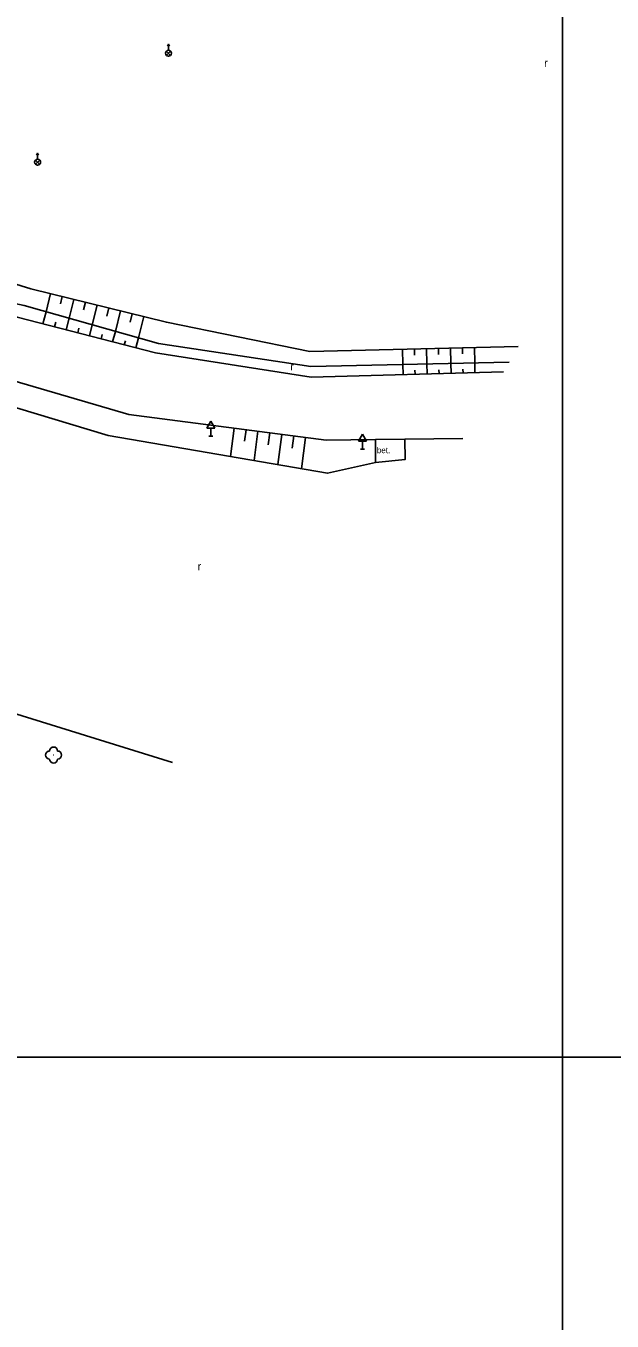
# Model space of a CAD drawing. Extents: x -582188 to -561562, y -1187250 to -1183500.
# Drawn here: x -561942.1 to -561868.8, y -1186033 to -1185871.1 of the extents above; entities that cross this region are included whole.
import ezdxf

# ---------------------------------------------------------------- set-up
doc = ezdxf.new("R2010")
doc.units = 0
for name, color, linetype in [('POMOC_POPIS', 7, 'Continuous'), ('ROZHRANÍ_PLOCH', 7, 'Continuous'), ('RÁMY_ML', 7, 'Continuous'), ('VÝŠKOPIS', 7, 'Continuous'), ('ZELEŇ', 7, 'Continuous'), ('ZN_BP', 7, 'Continuous'), ('ZN_DOPLŇKOVÉ', 7, 'Continuous'), ('ZN_KULTUR', 7, 'Continuous')]:
    doc.layers.add(name, color=color, linetype=linetype)

msp = doc.modelspace()

# ---------------------------------------------------------------- linework, layer by layer
at = {"layer": 'ROZHRANÍ_PLOCH'}
msp.add_line((-561894.72, -1185922.76), (-561887.46, -1185922.67), dxfattribs=at)
for points in [[(-561882.4, -1185914.33), (-561906.42, -1185914.99), (-561925.91, -1185911.95), (-561943.18, -1185907.51), (-561948.25, -1185906.12)], [(-561966.15, -1185908.16), (-561958.34, -1185911.24), (-561945.35, -1185914.96), (-561929.24, -1185919.66), (-561904.55, -1185922.87), (-561898.41, -1185922.8)], [(-561898.41, -1185922.8), (-561898.38, -1185925.66), (-561894.69, -1185925.3), (-561894.72, -1185922.76)], [(-561898.41, -1185922.8), (-561894.72, -1185922.76)]]:
    msp.add_lwpolyline(points, dxfattribs=at)
at = {"layer": 'RÁMY_ML'}
for points in [[(-561875, -1185750), (-561875, -1185500), (-561562.5, -1185500), (-561562.5, -1185750), (-561562.5, -1186000), (-561875, -1186000)], [(-561875, -1185750), (-561875, -1186000), (-561875, -1186250)], [(-561875, -1186000), (-562500, -1186000)]]:
    msp.add_lwpolyline(points, dxfattribs=at)
at = {"layer": 'VÝŠKOPIS'}
for p, q in [((-561939.57, -1185906.83), (-561939.01, -1185904.56)), ((-561936.69, -1185907.64), (-561936.1, -1185905.27)), ((-561939.57, -1185906.83), (-561939.96, -1185908.34)), ((-561936.69, -1185907.64), (-561937.06, -1185909.08)), ((-561929.07, -1185908.11), (-561928.82, -1185907.07)), ((-561935.46, -1185908.89), (-561935.61, -1185909.46)), ((-561932.56, -1185909.67), (-561932.7, -1185910.2)), ((-561890.51, -1185912.16), (-561890.53, -1185911.39)), ((-561894.99, -1185913.41), (-561894.95, -1185914.68)), ((-561893.47, -1185914.13), (-561893.45, -1185914.64)), ((-561891.99, -1185913.35), (-561891.95, -1185914.59)), ((-561890.47, -1185914.06), (-561890.45, -1185914.55)), ((-561888.99, -1185913.28), (-561888.95, -1185914.51)), ((-561887.47, -1185913.98), (-561887.45, -1185914.47)), ((-561914.76, -1185923), (-561914.57, -1185921.57)), ((-561910.6, -1185925.93), (-561910.11, -1185922.15)), ((-561908.82, -1185923.88), (-561908.62, -1185922.34))]:
    msp.add_line(p, q, dxfattribs=at)
for points in [[(-561943.91, -1185903.19), (-561941.5, -1185903.94), (-561924.53, -1185908.13), (-561906.61, -1185911.78), (-561880.56, -1185911.15)], [(-561881.7, -1185913.12), (-561906.46, -1185913.66), (-561925.5, -1185910.79), (-561942.32, -1185906.05), (-561947.27, -1185905)], [(-561937.78, -1185905.84), (-561937.56, -1185904.91)], [(-561934.88, -1185906.6), (-561934.64, -1185905.63)], [(-561933.8, -1185908.45), (-561933.19, -1185905.99)], [(-561931.98, -1185907.36), (-561931.73, -1185906.35)], [(-561930.91, -1185909.27), (-561930.27, -1185906.71)], [(-561938.36, -1185908.12), (-561938.51, -1185908.71)], [(-561928.02, -1185910.08), (-561927.36, -1185907.43)], [(-561933.8, -1185908.45), (-561934.15, -1185909.83)], [(-561930.91, -1185909.27), (-561931.25, -1185910.58)], [(-561929.66, -1185910.44), (-561929.8, -1185910.95)], [(-561928.34, -1185911.33), (-561928.02, -1185910.08)], [(-561894.99, -1185913.41), (-561895.02, -1185911.5)], [(-561893.51, -1185912.23), (-561893.52, -1185911.46)], [(-561891.99, -1185913.35), (-561892.02, -1185911.43)], [(-561888.99, -1185913.28), (-561889.03, -1185911.35)], [(-561887.51, -1185912.09), (-561887.53, -1185911.32)], [(-561885.99, -1185913.22), (-561886.03, -1185911.28)], [(-561898.38, -1185925.66), (-561904.38, -1185927), (-561931.81, -1185922.27), (-561945.53, -1185918.17), (-561965.8, -1185912.85)], [(-561885.99, -1185913.22), (-561885.96, -1185914.43)], [(-561916.52, -1185924.91), (-561916.06, -1185921.37)], [(-561913.56, -1185925.42), (-561913.09, -1185921.76)], [(-561911.79, -1185923.44), (-561911.6, -1185921.95)], [(-561907.64, -1185926.44), (-561907.14, -1185922.53)]]:
    msp.add_lwpolyline(points, dxfattribs=at)
at = {"layer": 'ZELEŇ'}
msp.add_lwpolyline([(-561923.78, -1185963.17), (-562013.49, -1185935.33), (-562014.87, -1185938.6)], dxfattribs=at)
msp.add_circle((-561938.63, -1185962.22), 0.0005, dxfattribs=at)
for centre, start, end in [((-561939.13, -1185962.22), 89.99999, 269.99999), ((-561938.63, -1185961.72), 0, 179.99999), ((-561938.13, -1185962.22), 270, 89.99999), ((-561938.63, -1185962.72), 179.99999, 359.99999)]:
    msp.add_arc(centre, 0.5, start, end, dxfattribs=at)
at = {"layer": 'ZN_BP'}
for p, q in [((-561924.535, -1185874.774), (-561924.006, -1185874.246)), ((-561924.006, -1185874.778), (-561924.535, -1185874.246)), ((-561924.27, -1185874.135), (-561924.27, -1185873.385)), ((-561940.63, -1185887.755), (-561940.63, -1185887.005)), ((-561940.895, -1185888.394), (-561940.366, -1185887.866)), ((-561940.366, -1185888.398), (-561940.895, -1185887.866))]:
    msp.add_line(p, q, dxfattribs=at)
for points in [[(-561924.395, -1185873.635), (-561924.27, -1185873.385), (-561924.145, -1185873.635)], [(-561940.755, -1185887.255), (-561940.63, -1185887.005), (-561940.505, -1185887.255)]]:
    msp.add_lwpolyline(points, dxfattribs=at)
for centre in [(-561924.27, -1185874.51), (-561940.63, -1185888.13)]:
    msp.add_circle(centre, 0.375, dxfattribs=at)
at = {"layer": 'ZN_DOPLŇKOVÉ'}
for p, q in [((-561918.96, -1185920.514), (-561919.46, -1185921.38)), ((-561918.96, -1185920.514), (-561918.46, -1185921.38)), ((-561919.46, -1185921.38), (-561918.46, -1185921.38)), ((-561919.21, -1185922.38), (-561918.71, -1185922.38)), ((-561918.96, -1185922.38), (-561918.96, -1185921.38)), ((-561900, -1185922.124), (-561900.5, -1185922.99)), ((-561900, -1185922.124), (-561899.5, -1185922.99)), ((-561900.5, -1185922.99), (-561899.5, -1185922.99)), ((-561900.25, -1185923.99), (-561899.75, -1185923.99)), ((-561900, -1185923.99), (-561900, -1185922.99))]:
    msp.add_line(p, q, dxfattribs=at)

# ---------------------------------------------------------------- texts
at = {"layer": 'POMOC_POPIS'}
msp.add_text('bet.', height=0.75, dxfattribs=at).set_placement((-561898.22, -1185924.5))
at = {"layer": 'ZN_KULTUR'}
for p in [(-561877.308, -1185876.212), (-561909.058, -1185914.162), (-561920.628, -1185939.142)]:
    msp.add_text('r', height=1, dxfattribs=at).set_placement(p)

doc.saveas('drawing.dxf')
